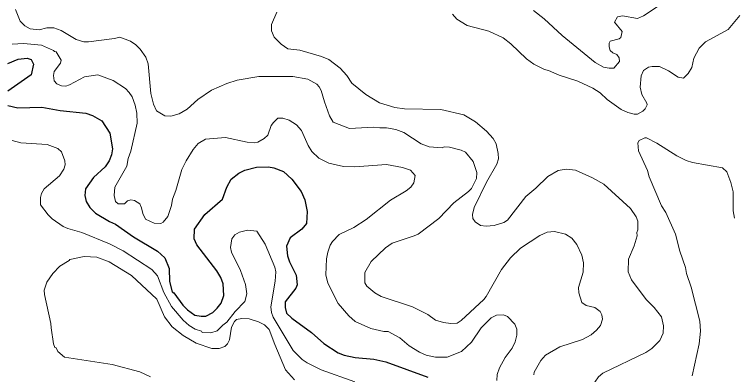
# Model space of a CAD drawing. Extents: x 447.8 to 473.9, y 7733.1 to 7760.8.
# Drawn here: x 468.897 to 471.4, y 7735.245 to 7736.498 of the extents above; entities that cross this region are included whole.
import ezdxf

# ---------------------------------------------------------------- set-up
doc = ezdxf.new("R2010")
doc.units = 0
doc.header["$LTSCALE"] = 0.032
doc.layers.add('1', color=7, linetype='Continuous', lineweight=25)
doc.layers.add('2', color=7, linetype='Continuous', lineweight=13)

msp = doc.modelspace()

# ---------------------------------------------------------------- linework, layer by layer
at = {"layer": '1'}
for points in [[(468.8746, 7736.3272), (468.9108, 7736.3429), (468.9414, 7736.346), (468.9555, 7736.3411), (468.9642, 7736.3251), (468.9554, 7736.2885), (468.8741, 7736.2317)], [(468.8744, 7736.1816), (468.9088, 7736.1731), (468.9924, 7736.1754), (469.057, 7736.1634), (469.1463, 7736.1545), (469.1688, 7736.1465), (469.2013, 7736.1275), (469.2297, 7736.0845), (469.2385, 7736.0307), (469.2354, 7736.0099), (469.2271, 7735.9883), (469.2136, 7735.9679), (469.1723, 7735.9304), (469.1441, 7735.8908), (469.1424, 7735.8681), (469.1464, 7735.8476), (469.1597, 7735.8261), (469.1796, 7735.8063), (469.2278, 7735.7772), (469.2489, 7735.7682), (469.3112, 7735.7243), (469.3951, 7735.6742), (469.4205, 7735.6512), (469.4357, 7735.6135), (469.4366, 7735.5683), (469.4459, 7735.5325), (469.452, 7735.5296), (469.4836, 7735.4862), (469.4993, 7735.4706), (469.5256, 7735.4516), (469.5468, 7735.4476), (469.5639, 7735.4483), (469.5875, 7735.4615), (469.6034, 7735.4758), (469.6171, 7735.4933), (469.6257, 7735.5205), (469.6241, 7735.5603), (469.6154, 7735.5827), (469.6022, 7735.6058), (469.5316, 7735.6961), (469.5224, 7735.7178), (469.5235, 7735.7509), (469.5605, 7735.8016), (469.6209, 7735.8548), (469.6368, 7735.8969), (469.6514, 7735.9245), (469.6786, 7735.9453), (469.6987, 7735.9557), (469.7395, 7735.967), (469.7816, 7735.9678), (469.8005, 7735.9649), (469.8336, 7735.9515), (469.8629, 7735.9245)], [(469.8629, 7735.9245), (469.8952, 7735.8817), (469.9082, 7735.8525), (469.9158, 7735.8127), (469.9139, 7735.7704), (469.8974, 7735.7506)], [(469.8974, 7735.7506), (469.8566, 7735.7208), (469.8438, 7735.692), (469.8472, 7735.6576), (469.8546, 7735.6367), (469.8774, 7735.591), (469.8814, 7735.557), (469.8764, 7735.5458), (469.8391, 7735.4975), (469.839, 7735.4788), (469.8445, 7735.4584), (469.8633, 7735.4417), (469.9316, 7735.3917), (469.9747, 7735.3535), (470.0241, 7735.3206), (470.0445, 7735.3121), (470.0831, 7735.3038), (470.1483, 7735.2984), (470.1897, 7735.2897), (470.3362, 7735.2357)]]:
    msp.add_lwpolyline(points, dxfattribs=at)
at = {"layer": '2'}
for points in [[(471.1755, 7736.5537), (471.087, 7736.4928), (471.0662, 7736.4841), (471.0133, 7736.4936), (470.9968, 7736.4904), (470.9863, 7736.4713), (471.0124, 7736.4388), (471.0075, 7736.4176), (471.0019, 7736.4136), (470.9709, 7736.4054), (470.9668, 7736.3987), (470.9668, 7736.3853), (470.971, 7736.3726), (470.9802, 7736.3642), (470.9939, 7736.3588), (471.0026, 7736.347), (471.0028, 7736.3345), (470.9837, 7736.311), (470.9668, 7736.3109), (470.9477, 7736.3149), (470.918, 7736.3306), (470.8035, 7736.4245), (470.7413, 7736.4827), (470.7037, 7736.5116)], [(468.9013, 7736.5148), (468.9174, 7736.4752), (468.9337, 7736.4587), (468.9516, 7736.4477), (468.9832, 7736.4448), (469.0097, 7736.4513), (469.0341, 7736.4519), (469.0598, 7736.4423), (469.112, 7736.4104), (469.1386, 7736.4033), (469.1555, 7736.4024), (469.2454, 7736.4143), (469.2639, 7736.419), (469.301, 7736.4054), (469.3198, 7736.3924), (469.3345, 7736.3777), (469.3545, 7736.349), (469.3628, 7736.3266), (469.3725, 7736.2236), (469.3811, 7736.1863), (469.3923, 7736.1622), (469.4204, 7736.1458), (469.4417, 7736.1442), (469.4701, 7736.1528), (469.4984, 7736.1689), (469.5362, 7736.202), (469.5834, 7736.2343), (469.6365, 7736.2576), (469.6726, 7736.2697), (469.7478, 7736.2819), (469.8668, 7736.282), (469.9187, 7736.2725), (469.9502, 7736.2555), (469.9583, 7736.2467), (469.965, 7736.2333), (469.9759, 7736.1935), (469.994, 7736.145), (470.0065, 7736.1235), (470.0633, 7736.1017), (470.1471, 7736.1064), (470.1688, 7736.1033), (470.192, 7736.104), (470.225, 7736.0977), (470.2524, 7736.0876), (470.3126, 7736.0476), (470.3413, 7736.0369), (470.3861, 7736.0344), (470.3931, 7736.0376), (470.4112, 7736.0359), (470.4527, 7736.0256), (470.4676, 7736.0188), (470.4934, 7735.9864), (470.5067, 7735.9479), (470.505, 7735.9278), (470.488, 7735.893), (470.4781, 7735.8824), (470.427, 7735.8425), (470.3746, 7735.7878), (470.3025, 7735.7339), (470.2891, 7735.7273), (470.2125, 7735.7024), (470.1885, 7735.686), (470.1386, 7735.6389), (470.1163, 7735.6007), (470.1163, 7735.5643), (470.1238, 7735.5524), (470.1514, 7735.5296), (470.1735, 7735.5169), (470.2833, 7735.4803), (470.3364, 7735.4534), (470.3626, 7735.4339), (470.3901, 7735.426), (470.416, 7735.4227), (470.4378, 7735.4243), (470.4527, 7735.4328), (470.531, 7735.5056), (470.5395, 7735.5163), (470.5926, 7735.6106), (470.6234, 7735.6517), (470.6581, 7735.6848), (470.7261, 7735.7293), (470.7511, 7735.7409), (470.7771, 7735.7425), (470.8151, 7735.733), (470.8368, 7735.7199), (470.8547, 7735.6981), (470.872, 7735.6603), (470.8778, 7735.634), (470.8762, 7735.6011), (470.8602, 7735.548), (470.8611, 7735.5294)], [(469.8101, 7736.5064), (469.792, 7736.4628), (469.7917, 7736.4415), (469.8014, 7736.4189), (469.8256, 7736.3948), (469.8494, 7736.3786), (469.8905, 7736.374), (469.9663, 7736.3515), (469.9919, 7736.3409), (470.0313, 7736.3109), (470.0543, 7736.2855), (470.0716, 7736.2593), (470.12, 7736.2192), (470.1678, 7736.191), (470.2217, 7736.1747), (470.255, 7736.1699), (470.3812, 7736.1674), (470.4617, 7736.1489), (470.5023, 7736.1243), (470.5406, 7736.0918), (470.5638, 7736.0661), (470.5738, 7736.0482), (470.5812, 7736.0143), (470.5819, 7735.996), (470.576, 7735.9768), (470.5407, 7735.914), (470.4972, 7735.8262), (470.4915, 7735.8014), (470.4926, 7735.7877), (470.5007, 7735.7767), (470.5198, 7735.7642), (470.5392, 7735.7611), (470.5674, 7735.7636), (470.6005, 7735.7746), (470.6129, 7735.7819), (470.6772, 7735.8643), (470.7124, 7735.8938), (470.7533, 7735.9346), (470.7893, 7735.9548), (470.8181, 7735.9599), (470.8502, 7735.9558), (470.9095, 7735.9295), (470.9488, 7735.907), (471.0413, 7735.8229), (471.061, 7735.7935), (471.0669, 7735.7791), (471.0669, 7735.7491), (471.0637, 7735.7396), (471.0652, 7735.7282), (471.0544, 7735.6927), (471.0348, 7735.6468), (471.0333, 7735.6024), (471.045, 7735.5741), (471.0956, 7735.5056), (471.124, 7735.4778), (471.1492, 7735.4459), (471.1567, 7735.4151), (471.1551, 7735.3895), (471.1433, 7735.3637), (471.1153, 7735.3356), (471.0945, 7735.3219)], [(470.6793, 7736.3435), (470.6247, 7736.3956), (470.5985, 7736.4169), (470.5482, 7736.4405), (470.4728, 7736.4597), (470.4375, 7736.4819), (470.4225, 7736.4995)], [(471.4218, 7736.495), (471.3819, 7736.4455), (471.3028, 7736.4034), (471.2807, 7736.3804), (471.2624, 7736.3458), (471.2545, 7736.3137), (471.2416, 7736.293), (471.2259, 7736.2765), (471.207, 7736.2793), (471.1734, 7736.3019), (471.1423, 7736.3165), (471.1163, 7736.3173), (471.1045, 7736.315), (471.0864, 7736.3035), (471.0781, 7736.2849), (471.0751, 7736.2448), (471.081, 7736.2199), (471.0988, 7736.1899), (471.099, 7736.1841), (471.0925, 7736.1698), (471.0846, 7736.161), (471.0653, 7736.1506), (471.0538, 7736.1506), (471.0319, 7736.1568), (471.009, 7736.1676), (470.9606, 7736.2024), (470.9358, 7736.2249), (470.9098, 7736.2411), (470.8579, 7736.2663)], [(468.8898, 7736.3943), (468.9285, 7736.3975), (468.9916, 7736.3916), (469.0329, 7736.3732), (469.0372, 7736.3689), (469.0423, 7736.3683), (469.0597, 7736.3391), (469.0578, 7736.3282), (469.0357, 7736.2993), (469.0334, 7736.2856), (469.0354, 7736.2674), (469.0445, 7736.2569), (469.0611, 7736.2493), (469.0758, 7736.2484), (469.089, 7736.2528), (469.1412, 7736.2816), (469.1881, 7736.2884), (469.2406, 7736.2678), (469.2836, 7736.2408), (469.2968, 7736.227), (469.3066, 7736.2115), (469.318, 7736.1823), (469.3235, 7736.1541), (469.3243, 7736.1196), (469.3022, 7736.022), (469.2935, 7735.9969), (469.289, 7735.9698), (469.2467, 7735.8975), (469.2442, 7735.8681), (469.2491, 7735.8476), (469.2586, 7735.8396), (469.2807, 7735.8396), (469.2907, 7735.8491), (469.3023, 7735.8532), (469.3147, 7735.8507), (469.3337, 7735.8388), (469.3396, 7735.8256), (469.3438, 7735.8052), (469.353, 7735.7854), (469.384, 7735.7717), (469.4065, 7735.7709), (469.4144, 7735.7757), (469.4309, 7735.7947), (469.4445, 7735.8335), (469.4474, 7735.8559), (469.4595, 7735.8853), (469.4801, 7735.9589), (469.4948, 7735.9892), (469.5193, 7736.028), (469.5367, 7736.0492), (469.5624, 7736.064), (469.6318, 7736.0704), (469.7078, 7736.0535), (469.7312, 7736.0512), (469.7444, 7736.0534), (469.767, 7736.0659), (469.7789, 7736.078), (469.7913, 7736.1112), (469.7992, 7736.1227), (469.8143, 7736.1368), (469.8318, 7736.1377), (469.8533, 7736.1305), (469.8793, 7736.1135), (469.8965, 7736.0944), (469.9195, 7736.0421), (469.9324, 7736.0207), (469.9562, 7735.9975), (469.9916, 7735.9803), (470.0422, 7735.9687), (470.0817, 7735.9679), (470.1923, 7735.9758), (470.2482, 7735.9657), (470.2763, 7735.9558), (470.2917, 7735.9381), (470.2878, 7735.9126), (470.2764, 7735.8973), (470.2604, 7735.8844), (470.2066, 7735.8517), (470.1212, 7735.7849), (470.0781, 7735.7572), (470.028, 7735.7327), (470.0039, 7735.7079), (469.9961, 7735.695), (469.9876, 7735.6707), (469.9833, 7735.6478), (469.9809, 7735.5915), (469.9877, 7735.5629), (470.024, 7735.4919), (470.0607, 7735.4494)], [(470.8579, 7736.2663), (470.7932, 7736.2873), (470.7559, 7736.3036), (470.7419, 7736.3065), (470.7049, 7736.3252), (470.6793, 7736.3435)], [(471.0974, 7736.0688), (471.0915, 7736.0689), (471.0718, 7736.0599), (471.067, 7736.0516), (471.0697, 7736.0241), (471.1005, 7735.9553)], [(471.4038, 7735.7894), (471.3989, 7735.8148), (471.3988, 7735.8812), (471.3911, 7735.9138), (471.3768, 7735.9504), (471.3616, 7735.9646), (471.2571, 7735.9824), (471.2352, 7735.9894), (471.2022, 7736.0059), (471.1336, 7736.0507), (471.0974, 7736.0688)], [(468.89, 7736.06), (468.9195, 7736.0519), (469.0115, 7736.046), (469.0482, 7736.0319), (469.0606, 7736.0197), (469.0726, 7735.9886), (469.0741, 7735.9743), (469.0695, 7735.96), (469.0545, 7735.937), (469.0013, 7735.8916), (468.9917, 7735.8749), (468.9885, 7735.8607), (468.9881, 7735.8356), (469.0143, 7735.8009), (469.0288, 7735.7869), (469.0675, 7735.7604), (469.0835, 7735.7531), (469.1323, 7735.7392), (469.2278, 7735.6994), (469.2758, 7735.6753), (469.375, 7735.6108), (469.3948, 7735.5885), (469.417, 7735.5309), (469.4434, 7735.4814), (469.4841, 7735.4345), (469.5049, 7735.4161), (469.5261, 7735.403), (469.5485, 7735.3961), (469.5505, 7735.3909), (469.5811, 7735.3907), (469.6032, 7735.3971), (469.6221, 7735.4168), (469.6367, 7735.4274), (469.6652, 7735.4647), (469.6993, 7735.4991), (469.7065, 7735.5263), (469.7019, 7735.5587), (469.6836, 7735.6068), (469.6532, 7735.6705), (469.6498, 7735.6869), (469.6538, 7735.7177), (469.6646, 7735.7316), (469.6803, 7735.7409), (469.7083, 7735.7473), (469.7411, 7735.744), (469.77, 7735.6984), (469.8035, 7735.6186), (469.8068, 7735.6023), (469.8051, 7735.5695), (469.7895, 7735.4807), (469.7919, 7735.4605), (469.7974, 7735.4449), (469.8674, 7735.3291), (469.899, 7735.2973), (469.9164, 7735.2857), (469.9652, 7735.2618), (470.0824, 7735.2191)], [(471.1005, 7735.9553), (471.1068, 7735.9332), (471.1499, 7735.8326), (471.1646, 7735.8094), (471.1978, 7735.7331), (471.2129, 7735.6741), (471.2333, 7735.6178), (471.2369, 7735.5971), (471.2531, 7735.5488), (471.2832, 7735.431), (471.2856, 7735.3964), (471.2808, 7735.3515), (471.2565, 7735.2411)], [(469.8726, 7735.2271), (469.8412, 7735.2611), (469.8039, 7735.35), (469.7844, 7735.4019), (469.7674, 7735.4181), (469.7473, 7735.4289), (469.7145, 7735.4386), (469.6882, 7735.4403), (469.6704, 7735.4364), (469.6634, 7735.4299), (469.653, 7735.4104), (469.6456, 7735.3663), (469.6391, 7735.3524), (469.6299, 7735.343), (469.6102, 7735.3354), (469.5844, 7735.3361), (469.5295, 7735.3537), (469.4844, 7735.3812), (469.4459, 7735.411), (469.4196, 7735.4454), (469.3929, 7735.5074), (469.3053, 7735.5892), (469.2273, 7735.6371), (469.184, 7735.6534), (469.1396, 7735.656), (469.0898, 7735.6456), (469.0875, 7735.6415), (469.0548, 7735.622), (469.0315, 7735.5971), (469.01, 7735.5667), (469.0005, 7735.5385), (469.0014, 7735.523), (469.0245, 7735.4227), (469.0246, 7735.408), (469.0338, 7735.3519), (469.0381, 7735.3396), (469.042, 7735.3384), (469.0486, 7735.325), (469.072, 7735.305), (469.2379, 7735.2801), (469.3333, 7735.2546), (469.3711, 7735.2374)], [(470.8611, 7735.5294), (470.8718, 7735.4953), (470.8872, 7735.4854), (470.9175, 7735.4788), (470.9356, 7735.4641), (470.9416, 7735.4523)], [(470.0607, 7735.4494), (470.0829, 7735.43), (470.1376, 7735.4047), (470.1833, 7735.3947), (470.1985, 7735.3946), (470.2387, 7735.3729)], [(470.2387, 7735.3729), (470.2707, 7735.3451), (470.3073, 7735.3224), (470.3302, 7735.3127), (470.3628, 7735.305), (470.4039, 7735.3054), (470.4535, 7735.3252), (470.4886, 7735.3573), (470.5223, 7735.4081), (470.5565, 7735.4422), (470.5748, 7735.4516), (470.5993, 7735.4532), (470.613, 7735.4469), (470.6389, 7735.4208), (470.6454, 7735.4032), (470.6454, 7735.3816), (470.6405, 7735.3587), (470.6294, 7735.3364), (470.6051, 7735.3038), (470.5851, 7735.2685), (470.5777, 7735.2453), (470.5764, 7735.2243)], [(470.9416, 7735.4523), (470.9441, 7735.438), (470.9367, 7735.4157), (470.9235, 7735.3995), (470.9051, 7735.3833), (470.8742, 7735.3673), (470.7957, 7735.3416), (470.7451, 7735.3121), (470.729, 7735.2938), (470.7067, 7735.2533), (470.7048, 7735.2445)], [(471.0945, 7735.3219), (470.9446, 7735.2498), (470.9296, 7735.2373), (470.9044, 7735.2002), (470.8923, 7735.1571), (470.8937, 7735.1396)]]:
    msp.add_lwpolyline(points, dxfattribs=at)

doc.saveas('drawing.dxf')
